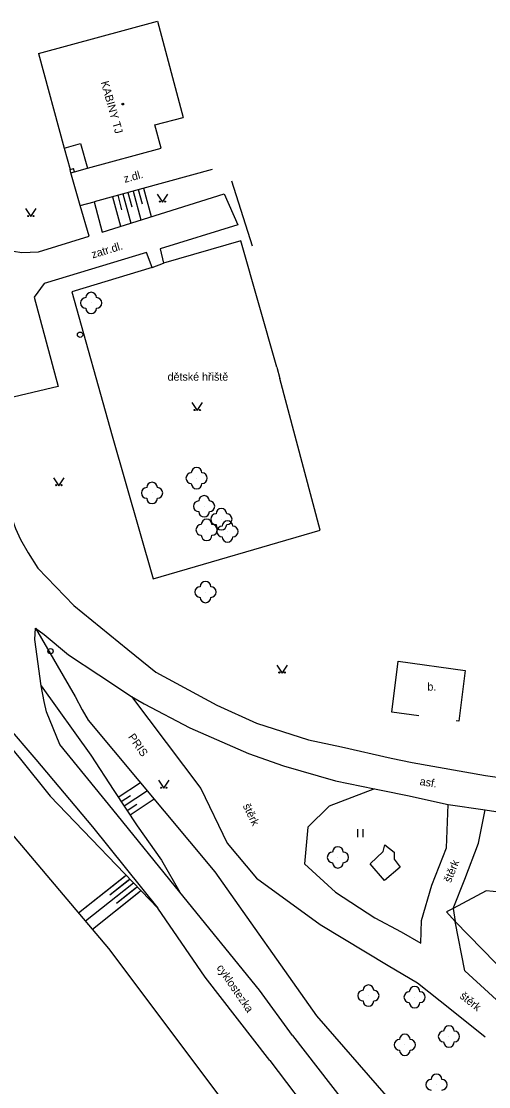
# Model space of a CAD drawing. Extents: x -584400 to -581602, y -1210894 to -1208793.
# Drawn here: x -583097.3 to -583053.4, y -1210069.5 to -1209969.7 of the extents above; entities that cross this region are included whole.
import ezdxf

# ---------------------------------------------------------------- set-up
doc = ezdxf.new("R2010")
doc.units = 0
for name, color, linetype in [('BUDOVY_MĚŘ', 7, 'Continuous'), ('BUDOVY_NEMĚŘ', 7, 'Continuous'), ('POMOC_POPIS', 7, 'Continuous'), ('ROZHRANÍ_PLOCH', 7, 'Continuous'), ('VÝŠKOPIS', 7, 'Continuous'), ('ZELEŇ', 7, 'Continuous'), ('ZN_BUDOV', 7, 'Continuous'), ('ZN_DOPLŇKOVÉ', 7, 'Continuous'), ('ZN_KULTUR', 7, 'Continuous')]:
    doc.layers.add(name, color=color, linetype=linetype)

msp = doc.modelspace()

# ---------------------------------------------------------------- linework, layer by layer
at = {"layer": 'BUDOVY_MĚŘ'}
for points in [[(-583095.63, -1209972.75), (-583084.47, -1209969.72), (-583082.07, -1209978.72)], [(-583095.63, -1209972.75), (-583093.23, -1209981.6)], [(-583093.23, -1209981.6), (-583091.69, -1209981.18), (-583091.04, -1209983.49)], [(-583093.23, -1209981.6), (-583092.68, -1209983.59)], [(-583091.04, -1209983.49), (-583084.12, -1209981.62)], [(-583092.68, -1209983.59), (-583092.36, -1209983.51)], [(-583092.59, -1209983.91), (-583092.68, -1209983.59)], [(-583092.59, -1209983.91), (-583092.27, -1209983.82)], [(-583092.27, -1209983.82), (-583092.36, -1209983.51)], [(-583092.27, -1209983.82), (-583091.04, -1209983.49)]]:
    msp.add_lwpolyline(points, dxfattribs=at)
at = {"layer": 'BUDOVY_NEMĚŘ'}
msp.add_lwpolyline([(-583084.12, -1209981.62), (-583084.74, -1209979.41), (-583082.07, -1209978.72)], dxfattribs=at)
at = {"layer": 'ROZHRANÍ_PLOCH'}
for points in [[(-583091.72, -1209986.97), (-583092.59, -1209983.91)], [(-583079.36, -1209983.59), (-583090.42, -1209986.62)], [(-583090.42, -1209986.62), (-583089.67, -1209989.46), (-583078.23, -1209985.89), (-583076.96, -1209988.8), (-583084.23, -1209991.04), (-583083.91, -1209992.38)], [(-583101.05, -1209988.8), (-583100.17, -1209989.89), (-583099.53, -1209990.43), (-583098.61, -1209990.95), (-583097.99, -1209991.27), (-583097.2, -1209991.39), (-583095.64, -1209991.32), (-583090.9, -1209989.85), (-583091.72, -1209986.97)], [(-583091.72, -1209986.97), (-583090.42, -1209986.62)], [(-583084.98, -1209992.78), (-583085.51, -1209991.39), (-583095.09, -1209994.28), (-583096.04, -1209995.57), (-583093.78, -1210003.94), (-583099.76, -1210005.35)], [(-583133.08, -1210004.01), (-583125.84, -1210009.64), (-583119.94, -1210014.84), (-583114.15, -1210020.12), (-583108.17, -1210025.8), (-583102.49, -1210031.4), (-583098.68, -1210035.63), (-583095.9, -1210038.87), (-583090.58, -1210045.19), (-583084.45, -1210052.81)], [(-583099.76, -1210005.35), (-583099.56, -1210007.36), (-583099.13, -1210010.89), (-583098.66, -1210013.78), (-583098.4, -1210015.21), (-583098.1, -1210016.37), (-583097.79, -1210017.23), (-583097.31, -1210018.26), (-583096.61, -1210019.53), (-583095.7, -1210020.94), (-583092.33, -1210024.45), (-583087.26, -1210028.56), (-583084.62, -1210030.69), (-583078.9, -1210033.8), (-583075.19, -1210035.48), (-583070.31, -1210037.05), (-583067.22, -1210037.69), (-583062.58, -1210038.76), (-583060.61, -1210039.15), (-583053.72, -1210040.39), (-583049.62, -1210040.98)], [(-583095.4, -1210031.98), (-583095.98, -1210027.63), (-583095.93, -1210026.57)], [(-583095.93, -1210026.57), (-583095.09, -1210027.18), (-583092.81, -1210029.07), (-583089.99, -1210030.96), (-583086.91, -1210032.97)], [(-583082.39, -1210051.31), (-583088.67, -1210043.57), (-583093.64, -1210037.49), (-583094.89, -1210034.42), (-583095.11, -1210033.44), (-583095.4, -1210031.98)], [(-583086.91, -1210032.97), (-583080.42, -1210041.59), (-583077.93, -1210046.72), (-583075.2, -1210050), (-583069.22, -1210054.34), (-583062.86, -1210058.18), (-583060.09, -1210059.8), (-583056.91, -1210062.32), (-583053.76, -1210064.87)], [(-583086.91, -1210032.97), (-583085.74, -1210033.66), (-583081.46, -1210035.91), (-583075.96, -1210038.33), (-583072.65, -1210039.47), (-583067.78, -1210040.88), (-583064.14, -1210041.62)], [(-583064.14, -1210041.62), (-583068.38, -1210043.24), (-583070.39, -1210045.23), (-583070.7, -1210048.67), (-583067.8, -1210051.3), (-583064.1, -1210053.7), (-583061.63, -1210055.02), (-583059.8, -1210056.09), (-583059.72, -1210053.98), (-583058.75, -1210050.64), (-583057.39, -1210047.15), (-583057.21, -1210043.1)], [(-583064.14, -1210041.62), (-583063.34, -1210041.78), (-583061.04, -1210042.26), (-583057.21, -1210043.1)], [(-583057.21, -1210043.1), (-583053.74, -1210043.6)], [(-583056.74, -1210052.84), (-583055.65, -1210050.1), (-583054.39, -1210046.72), (-583053.74, -1210043.6)], [(-583053.74, -1210043.6), (-583050.52, -1210044.1)], [(-583071.83, -1210064.75), (-583074.92, -1210060.48), (-583082.39, -1210051.31)], [(-583073.95, -1210067.09), (-583080.01, -1210059.28), (-583084.45, -1210052.81)], [(-583056.74, -1210052.84), (-583056.57, -1210054.07)], [(-583051.23, -1210062.74), (-583055.66, -1210058.69), (-583056.57, -1210054.07)], [(-583071.83, -1210064.75), (-583057.35, -1210083.39)], [(-583073.95, -1210067.09), (-583060.17, -1210085.26), (-583056.53, -1210089.76), (-583052.83, -1210094.22), (-583049.06, -1210098.62), (-583045.24, -1210102.98), (-583041.35, -1210107.27), (-583037.41, -1210111.52), (-583033.41, -1210115.71), (-583029.35, -1210119.84), (-583025.27, -1210123.89), (-583021.8, -1210127.34), (-583018.27, -1210130.73), (-583014.68, -1210134.07), (-583011.04, -1210137.35), (-583007.35, -1210140.57), (-583003.61, -1210143.73), (-582999.81, -1210146.82), (-582995.97, -1210149.86), (-582990.55, -1210153.96)]]:
    msp.add_lwpolyline(points, dxfattribs=at)
at = {"layer": 'VÝŠKOPIS'}
for points in [[(-583085.8, -1209985.35), (-583085.07, -1209988.02)], [(-583088.7, -1209986.15), (-583087.94, -1209988.92)], [(-583088.21, -1209986.02), (-583087.84, -1209987.39)], [(-583087.73, -1209985.88), (-583086.98, -1209988.62)], [(-583087.25, -1209985.75), (-583086.88, -1209987.11)], [(-583086.77, -1209985.62), (-583086.03, -1209988.32)], [(-583086.28, -1209985.49), (-583085.92, -1209986.83)], [(-583151.96, -1209992.14), (-583148.12, -1209994.62), (-583144.33, -1209997.16), (-583140.58, -1209999.77), (-583136.88, -1210002.44), (-583133.23, -1210005.17), (-583129.62, -1210007.98), (-583126.06, -1210010.84), (-583122.56, -1210013.76), (-583117.86, -1210017.85), (-583115.1, -1210020.28), (-583112.38, -1210022.76), (-583109.73, -1210025.31), (-583107.13, -1210027.91), (-583104.58, -1210030.56), (-583102.1, -1210033.28), (-583099.67, -1210036.04), (-583097.31, -1210038.86), (-583094.54, -1210042.32)], [(-583095.93, -1210026.57), (-583092.21, -1210032.99), (-583091.55, -1210034.24), (-583090.99, -1210035.18)], [(-583095.4, -1210031.98), (-583090.73, -1210038.46), (-583088.58, -1210041.79), (-583086.37, -1210045.08), (-583084.09, -1210048.32), (-583082.39, -1210051.31)], [(-583090.99, -1210035.18), (-583079.11, -1210049.39), (-583069.56, -1210062.89)], [(-583078.22, -1210070.99), (-583089.04, -1210056.6), (-583104.19, -1210038.69)], [(-583086.07, -1210041.06), (-583088.16, -1210042.43)], [(-583085.43, -1210041.83), (-583087.6, -1210043.26)], [(-583084.45, -1210052.81), (-583094.54, -1210042.32)], [(-583087.02, -1210042.28), (-583087.88, -1210042.85)], [(-583086.43, -1210043.09), (-583087.32, -1210043.68)], [(-583084.78, -1210042.6), (-583087.04, -1210044.09)], [(-583091.88, -1210053.25), (-583087.43, -1210049.71)], [(-583091.88, -1210053.25), (-583087.52, -1210049.78)], [(-583088.95, -1210051.55), (-583087.08, -1210050.08)], [(-583088.95, -1210051.55), (-583087.2, -1210050.17)], [(-583091.23, -1210054.01), (-583086.73, -1210050.44)], [(-583091.23, -1210054.01), (-583086.89, -1210050.56)], [(-583090.58, -1210054.77), (-583086.04, -1210051.16)], [(-583088.31, -1210052.33), (-583086.39, -1210050.8)], [(-583088.31, -1210052.33), (-583086.58, -1210050.95)], [(-583090.58, -1210054.77), (-583086.27, -1210051.34)], [(-583069.56, -1210062.89), (-583063.05, -1210070.38)]]:
    msp.add_lwpolyline(points, dxfattribs=at)
at = {"layer": 'ZELEŇ'}
for centre in [(-583090.7, -1209996.11), (-583080.81, -1210012.52), (-583084.99, -1210013.91), (-583080.11, -1210015.16), (-583078.49, -1210016.37), (-583079.87, -1210017.37), (-583077.91, -1210017.52), (-583079.98, -1210023.19), (-583067.56, -1210048.05), (-583064.7, -1210061), (-583060.37, -1210061.15), (-583057.15, -1210064.83), (-583061.29, -1210065.61), (-583058.31, -1210069.35)]:
    msp.add_circle(centre, 0.0005, dxfattribs=at)
for centre, start, end in [((-583090.7, -1209995.61), 0, 179.99999), ((-583091.2, -1209996.11), 89.99999, 269.99999), ((-583090.2, -1209996.11), 270, 89.99999), ((-583090.7, -1209996.61), 179.99999, 359.99999), ((-583081.31, -1210012.52), 89.99999, 269.99999), ((-583080.81, -1210012.02), 0, 179.99999), ((-583080.31, -1210012.52), 270, 89.99999), ((-583084.99, -1210013.41), 0, 179.99999), ((-583080.81, -1210013.02), 179.99999, 359.99999), ((-583085.49, -1210013.91), 89.99999, 269.99999), ((-583084.49, -1210013.91), 270, 89.99999), ((-583080.11, -1210014.66), 0, 179.99999), ((-583084.99, -1210014.41), 179.99999, 359.99999), ((-583080.61, -1210015.16), 89.99999, 269.99999), ((-583079.61, -1210015.16), 270, 89.99999), ((-583080.11, -1210015.66), 179.99999, 359.99999), ((-583078.99, -1210016.37), 89.99999, 269.99999), ((-583078.49, -1210015.87), 0, 179.99999), ((-583077.99, -1210016.37), 270, 89.99999), ((-583080.37, -1210017.37), 89.99999, 269.99999), ((-583079.87, -1210016.87), 0, 179.99999), ((-583079.37, -1210017.37), 270, 89.99999), ((-583078.49, -1210016.87), 179.99999, 359.99999), ((-583078.41, -1210017.52), 89.99999, 269.99999), ((-583077.91, -1210017.02), 0, 179.99999), ((-583077.41, -1210017.52), 270, 89.99999), ((-583079.87, -1210017.87), 179.99999, 359.99999), ((-583077.91, -1210018.02), 179.99999, 359.99999), ((-583079.98, -1210022.69), 0, 179.99999), ((-583080.48, -1210023.19), 89.99999, 269.99999), ((-583079.48, -1210023.19), 270, 89.99999), ((-583079.98, -1210023.69), 179.99999, 359.99999), ((-583067.56, -1210047.55), 0, 179.99999), ((-583068.06, -1210048.05), 89.99999, 269.99999), ((-583067.06, -1210048.05), 270, 89.99999), ((-583067.56, -1210048.55), 179.99999, 359.99999), ((-583064.7, -1210060.5), 0, 179.99999), ((-583060.37, -1210060.65), 0, 179.99999), ((-583065.2, -1210061), 89.99999, 269.99999), ((-583064.2, -1210061), 270, 89.99999), ((-583060.87, -1210061.15), 89.99999, 269.99999), ((-583059.87, -1210061.15), 270, 89.99999), ((-583064.7, -1210061.5), 179.99999, 359.99999), ((-583060.37, -1210061.65), 179.99999, 359.99999), ((-583057.15, -1210064.33), 0, 179.99999), ((-583061.79, -1210065.61), 89.99999, 269.99999), ((-583061.29, -1210065.11), 0, 179.99999), ((-583060.79, -1210065.61), 270, 89.99999), ((-583057.65, -1210064.83), 89.99999, 269.99999), ((-583056.65, -1210064.83), 270, 89.99999), ((-583061.29, -1210066.11), 179.99999, 359.99999), ((-583057.15, -1210065.33), 179.99999, 359.99999), ((-583058.81, -1210069.35), 89.99999, 269.99999), ((-583058.31, -1210068.85), 0, 179.99999), ((-583057.81, -1210069.35), 270, 89.99999)]:
    msp.add_arc(centre, 0.5, start, end, dxfattribs=at)
at = {"layer": 'ZN_BUDOV'}
msp.add_circle((-583087.74, -1209977.47), 0.0875, dxfattribs=at)
at = {"layer": 'ZN_DOPLŇKOVÉ'}
for points in [[(-583075.58, -1209990.8), (-583077.5, -1209984.69)], [(-583073.29, -1210002.11), (-583076.66, -1209990.3), (-583083.91, -1209992.38)], [(-583084.98, -1209992.78), (-583092.51, -1209995.06), (-583088.73, -1210008.56), (-583084.88, -1210021.96), (-583069.23, -1210017.38), (-583073.01, -1210003.17)], [(-583084.98, -1209992.78), (-583083.91, -1209992.38)], [(-583073.29, -1210002.11), (-583073.01, -1210003.17)], [(-583059.97, -1210034.78), (-583062.49, -1210034.44), (-583061.9, -1210029.67), (-583055.63, -1210030.53), (-583056.22, -1210035.28), (-583056.47, -1210035.25)], [(-583063.19, -1210050.21), (-583064.53, -1210048.67), (-583063.31, -1210047.5), (-583063.15, -1210046.88), (-583062.3, -1210047.55), (-583062.3, -1210048.21), (-583061.73, -1210048.96), (-583063.19, -1210050.21)], [(-582974.34, -1210050.8), (-582994.23, -1210051.89), (-583014.2, -1210053.01), (-583026.65, -1210053.2), (-583036.6, -1210052.82), (-583053.66, -1210051.18), (-583056.74, -1210052.84)], [(-583056.74, -1210052.84), (-583057.39, -1210053.15), (-583056.57, -1210054.07)], [(-583056.57, -1210054.07), (-583048.98, -1210061.82), (-583041.52, -1210069.5), (-583020.8, -1210090.92), (-583001.61, -1210110.68), (-582976.04, -1210137.13), (-582958.7, -1210156.31), (-582942.37, -1210171.79), (-582930.4, -1210171.32), (-582927.16, -1210184.69), (-582908.32, -1210182.1)]]:
    msp.add_lwpolyline(points, dxfattribs=at)
for centre, radius in [((-583091.74, -1209999.08), 0.25), ((-583091.74, -1209999.08), 0.0005), ((-583094.51, -1210028.73), 0.25), ((-583094.51, -1210028.73), 0.0005)]:
    msp.add_circle(centre, radius, dxfattribs=at)
at = {"layer": 'ZN_KULTUR'}
for p, q in [((-583065.68, -1210046.155), (-583065.68, -1210045.405)), ((-583065.18, -1210046.155), (-583065.18, -1210045.405))]:
    msp.add_line(p, q, dxfattribs=at)
for points in [[(-583084.52, -1209985.91), (-583084.02, -1209986.66), (-583083.52, -1209985.91)], [(-583096.85, -1209987.27), (-583096.35, -1209988.02), (-583095.85, -1209987.27)], [(-583081.25, -1210005.44), (-583080.75, -1210006.19), (-583080.25, -1210005.44)], [(-583094.24, -1210012.48), (-583093.74, -1210013.23), (-583093.24, -1210012.48)], [(-583073.3, -1210030.03), (-583072.8, -1210030.78), (-583072.3, -1210030.03)], [(-583084.39, -1210040.83), (-583083.89, -1210041.58), (-583083.39, -1210040.83)]]:
    msp.add_lwpolyline(points, dxfattribs=at)
for centre in [(-583084.27, -1209986.61), (-583083.77, -1209986.61), (-583096.6, -1209987.97), (-583096.1, -1209987.97), (-583081, -1210006.14), (-583080.5, -1210006.14), (-583093.99, -1210013.18), (-583093.49, -1210013.18), (-583073.05, -1210030.73), (-583072.55, -1210030.73), (-583084.14, -1210041.53), (-583083.64, -1210041.53)]:
    msp.add_circle(centre, 0.05, dxfattribs=at)

# ---------------------------------------------------------------- texts
at = {"layer": 'POMOC_POPIS'}
for s, rotation, p in [('KABINY TJ', 285.69314, (-583089.8, -1209975.43)), ('z.dl.', 15.32083, (-583087.54, -1209984.86)), ('zatr.dl.', 16.78698, (-583090.55, -1209991.94)), ('PRIS', 304.79601, (-583087.27, -1210036.77)), ('asf.', 351.10006, (-583059.93, -1210041.27)), ('štěrk', 295.89099, (-583076.5, -1210043.22)), ('štěrk', 68.30683, (-583056.97, -1210050.48)), ('cyklostezka', 304.45963, (-583078.97, -1210058.39)), ('štěrk', 321.60482, (-583056.21, -1210061.16))]:
    msp.add_text(s, height=0.75, rotation=rotation, dxfattribs=at).set_placement(p)
for s, p in [('dětské hřiště', (-583083.53, -1210003.39)), ('b.', (-583059.17, -1210032.43))]:
    msp.add_text(s, height=0.75, dxfattribs=at).set_placement(p)

doc.saveas('drawing.dxf')
